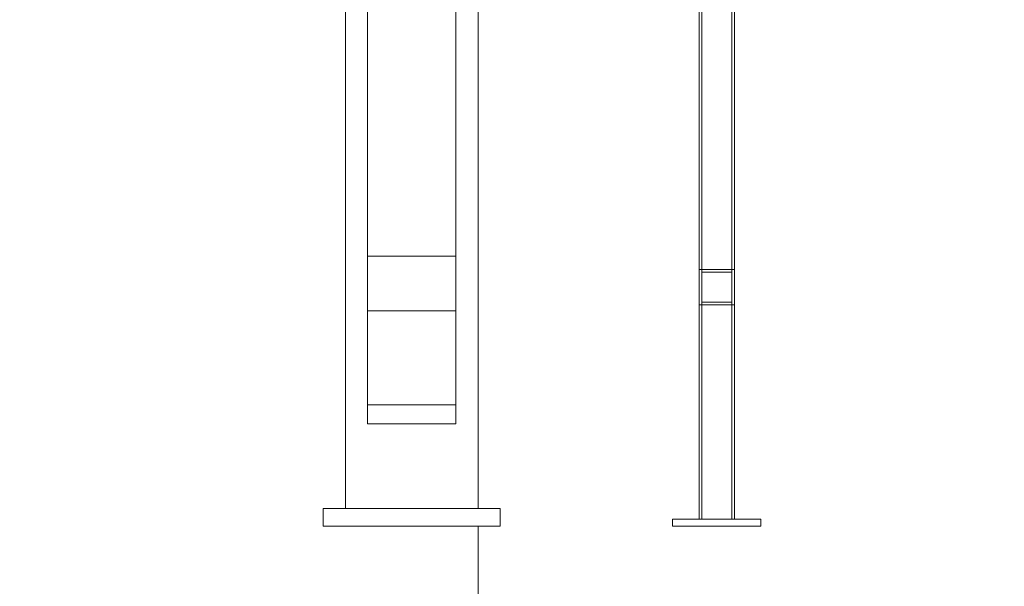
# Model space of a CAD drawing. Header units: millimetres. Extents: x -2233 to 65662, y -50530 to 6847.
# Tile 628 of 656: x 25432 to 26545, y -68 to 572. Entities that reach past the tile are written whole.
import ezdxf

# ---------------------------------------------------------------- set-up
doc = ezdxf.new("R2010")
doc.units = ezdxf.units.MM
for name, color, linetype, lineweight in [('COTAS_O', 1, 'Continuous', 0), ('COTAS_P', 1, 'Continuous', 0), ('lateral_briquetadora', 7, 'Continuous', 0), ('lateral_C05', 7, 'Continuous', 0)]:
    doc.layers.add(name, color=color, linetype=linetype, lineweight=lineweight)
doc.dimstyles.new('R19_100', dxfattribs={"dimtxt": 250, "dimasz": 150, "dimexe": 150, "dimexo": 80, "dimgap": 100, "dimtad": 1, "dimtih": 1, "dimtoh": 1, "dimdsep": 46, "dimcen": 0.09, "dimadec": 0, "dimazin": 0, "dimtfac": 1, "dimtdec": 4, "dimtofl": 0, "dimtmove": 0, "dimatfit": 3, "dimfxl": 1, "dimtolj": 1, "dimtzin": 0, "dimarcsym": 0})

# ---------------------------------------------------------------- blocks, each defined once
blk = doc.blocks.new('DIM_R32_22')
at = {"layer": 'COTAS_O'}
for p, q in [((23750.1, 0), (23750.1, -900)), ((25950.1, 0), (25950.1, -900)), ((23750.1, -900), (23900.1, -855)), ((25950.1, -900), (25800.1, -855)), ((23750.1, -900), (25950.1, -900)), ((23750.1, -900), (23900.1, -945)), ((25950.1, -900), (25800.1, -945))]:
    blk.add_line(p, q, dxfattribs=at)
blk.add_text('2200 O', height=250, dxfattribs=at).set_placement((24850.1, -800))
blk = doc.blocks.new('DIM_R32_26')
at = {"layer": 'COTAS_P'}
for p, q in [((112.7, 0), (112.7, -2500)), ((65298.1, 0), (65298.1, -2500)), ((112.7, -2500), (262.7, -2455)), ((65298.1, -2500), (65148.1, -2455)), ((112.7, -2500), (65298.1, -2500)), ((112.7, -2500), (262.7, -2545)), ((65298.1, -2500), (65148.1, -2545))]:
    blk.add_line(p, q, dxfattribs=at)
blk.add_text('65185.39 P', height=250, dxfattribs=at).set_placement((32705.4, -2400))

msp = doc.modelspace()

# ---------------------------------------------------------------- linework, layer by layer
at = {"layer": 'lateral_briquetadora'}
for p, q in [((25950.067, 20), (25950.067, 1060)), ((25800.067, 20), (25800.067, 1050)), ((25825.067, 305.038), (25825.067, 1050)), ((25825.067, 1050), (25825.067, 243.475)), ((25925.067, 305.038), (25925.067, 1050)), ((25925.067, 1050), (25925.067, 243.475)), ((25950.067, 20), (25950.067, 1050)), ((25825.067, 137.184), (25825.067, 958.693)), ((25825.067, 958.693), (25825.067, 115.739)), ((25925.067, 137.184), (25925.067, 958.693)), ((25925.067, 958.693), (25925.067, 115.739)), ((25825.067, 137.184), (25825.067, 305.038)), ((25825.067, 305.038), (25925.067, 305.038)), ((25925.067, 137.184), (25925.067, 305.038)), ((25825.067, 115.739), (25825.067, 243.475)), ((25825.067, 243.475), (25925.067, 243.475)), ((25925.067, 115.739), (25925.067, 243.475)), ((25825.067, 137.184), (25925.067, 137.184)), ((25825.067, 115.739), (25925.067, 115.739)), ((25775.067, 0), (25775.067, 20)), ((25775.067, 20), (25975.067, 20)), ((25800.067, 20), (25950.067, 20)), ((25975.067, 0), (25975.067, 20)), ((25775.067, 0), (25975.067, 0))]:
    msp.add_line(p, q, dxfattribs=at)
at = {"layer": 'lateral_C05'}
for p, q in [((26200.067, 8), (26200.067, 1200)), ((26203.067, 1200), (26203.067, 8)), ((26237.067, 1200), (26237.067, 8)), ((26240.067, 8), (26240.067, 1200)), ((26200.067, 250), (26200.067, 290)), ((26200.067, 290), (26240.067, 290)), ((26240.067, 250), (26240.067, 290)), ((26203.067, 287), (26203.067, 253)), ((26203.067, 287), (26237.067, 287)), ((26237.067, 287), (26237.067, 253)), ((26200.067, 250), (26240.067, 250)), ((26203.067, 253), (26237.067, 253)), ((26170.067, 0), (26170.067, 8)), ((26170.067, 8), (26270.067, 8)), ((26170.067, 0), (26270.067, 0)), ((26178.576, 8), (26178.6, 8)), ((26178.576, 0), (26178.6, 0)), ((26178.6, 8), (26178.64, 8)), ((26178.6, 0), (26178.64, 0)), ((26178.64, 8), (26178.696, 8)), ((26178.64, 0), (26178.696, 0)), ((26178.696, 8), (26178.768, 8)), ((26178.696, 0), (26178.768, 0)), ((26178.768, 8), (26178.856, 8)), ((26178.768, 0), (26178.856, 0)), ((26178.856, 8), (26178.959, 8)), ((26178.856, 0), (26178.959, 0)), ((26178.959, 8), (26179.078, 8)), ((26178.959, 0), (26179.078, 0)), ((26179.078, 8), (26179.211, 8)), ((26179.078, 0), (26179.211, 0)), ((26179.211, 8), (26179.359, 8)), ((26179.211, 0), (26179.359, 0)), ((26179.359, 8), (26179.521, 8)), ((26179.359, 0), (26179.521, 0)), ((26179.521, 8), (26179.697, 8)), ((26179.521, 0), (26179.697, 0)), ((26179.697, 8), (26179.886, 8)), ((26179.697, 0), (26179.886, 0)), ((26179.886, 8), (26180.088, 8)), ((26179.886, 0), (26180.088, 0)), ((26180.088, 8), (26180.303, 8)), ((26180.088, 0), (26180.303, 0)), ((26180.303, 8), (26180.529, 8)), ((26180.303, 0), (26180.529, 0)), ((26180.529, 8), (26180.767, 8)), ((26180.529, 0), (26180.767, 0)), ((26180.767, 8), (26181.015, 8)), ((26180.767, 0), (26181.015, 0)), ((26181.015, 8), (26181.273, 8)), ((26181.015, 0), (26181.273, 0)), ((26181.273, 8), (26181.541, 8)), ((26181.273, 0), (26181.541, 0)), ((26181.541, 8), (26181.817, 8)), ((26181.541, 0), (26181.817, 0)), ((26181.817, 8), (26182.102, 8)), ((26181.817, 0), (26182.102, 0)), ((26182.102, 8), (26182.394, 8)), ((26182.102, 0), (26182.394, 0)), ((26182.394, 8), (26182.693, 8)), ((26182.394, 0), (26182.693, 0)), ((26182.693, 8), (26182.997, 8)), ((26182.693, 0), (26182.997, 0)), ((26182.997, 8), (26183.307, 8)), ((26182.997, 0), (26183.307, 0)), ((26183.307, 8), (26183.621, 8)), ((26183.307, 0), (26183.621, 0)), ((26183.621, 8), (26183.939, 8)), ((26183.621, 0), (26183.939, 0)), ((26183.939, 8), (26184.259, 8)), ((26183.939, 0), (26184.259, 0)), ((26184.259, 8), (26184.582, 8)), ((26184.259, 0), (26184.582, 0)), ((26184.582, 8), (26184.905, 8)), ((26184.582, 0), (26184.905, 0)), ((26184.905, 8), (26185.23, 8)), ((26184.905, 0), (26185.23, 0)), ((26185.23, 8), (26185.553, 8)), ((26185.23, 0), (26185.553, 0)), ((26185.553, 8), (26185.876, 8)), ((26185.553, 0), (26185.876, 0)), ((26185.876, 8), (26186.196, 8)), ((26185.876, 0), (26186.196, 0)), ((26186.196, 8), (26186.514, 8)), ((26186.196, 0), (26186.514, 0)), ((26186.514, 8), (26186.828, 8)), ((26186.514, 0), (26186.828, 0)), ((26186.828, 8), (26187.138, 8)), ((26186.828, 0), (26187.138, 0)), ((26187.138, 8), (26187.442, 8)), ((26187.138, 0), (26187.442, 0)), ((26187.442, 8), (26187.741, 8)), ((26187.442, 0), (26187.741, 0)), ((26187.741, 8), (26188.033, 8)), ((26187.741, 0), (26188.033, 0)), ((26188.033, 8), (26188.317, 8)), ((26188.033, 0), (26188.317, 0)), ((26188.317, 8), (26188.594, 8)), ((26188.317, 0), (26188.594, 0)), ((26188.594, 8), (26188.862, 8)), ((26188.594, 0), (26188.862, 0)), ((26188.862, 8), (26189.12, 8)), ((26188.862, 0), (26189.12, 0)), ((26189.12, 8), (26189.368, 8)), ((26189.12, 0), (26189.368, 0)), ((26189.368, 8), (26189.606, 8)), ((26189.368, 0), (26189.606, 0)), ((26189.606, 8), (26189.832, 8)), ((26189.606, 0), (26189.832, 0)), ((26189.832, 8), (26190.047, 8)), ((26189.832, 0), (26190.047, 0)), ((26190.047, 8), (26190.249, 8)), ((26190.047, 0), (26190.249, 0)), ((26190.249, 8), (26190.438, 8)), ((26190.249, 0), (26190.438, 0)), ((26190.438, 8), (26190.614, 8)), ((26190.438, 0), (26190.614, 0)), ((26190.614, 8), (26190.776, 8)), ((26190.614, 0), (26190.776, 0)), ((26190.776, 8), (26190.924, 8)), ((26190.776, 0), (26190.924, 0)), ((26190.924, 8), (26191.057, 8)), ((26190.924, 0), (26191.057, 0)), ((26191.057, 8), (26191.175, 8)), ((26191.057, 0), (26191.175, 0)), ((26191.279, 8), (26191.175, 8)), ((26191.279, 0), (26191.175, 0)), ((26191.366, 8), (26191.279, 8)), ((26191.366, 0), (26191.279, 0)), ((26191.439, 8), (26191.366, 8)), ((26191.439, 0), (26191.366, 0)), ((26191.495, 8), (26191.439, 8)), ((26191.495, 0), (26191.439, 0)), ((26191.535, 8), (26191.495, 8)), ((26191.535, 0), (26191.495, 0)), ((26191.559, 8), (26191.535, 8)), ((26191.559, 0), (26191.535, 0)), ((26200.067, 8), (26240.067, 8)), ((26237.067, 8), (26203.067, 8)), ((26248.576, 8), (26248.6, 8)), ((26248.576, 0), (26248.6, 0)), ((26248.6, 8), (26248.64, 8)), ((26248.6, 0), (26248.64, 0)), ((26248.64, 8), (26248.696, 8)), ((26248.64, 0), (26248.696, 0)), ((26248.696, 8), (26248.768, 8)), ((26248.696, 0), (26248.768, 0)), ((26248.768, 8), (26248.856, 8)), ((26248.768, 0), (26248.856, 0)), ((26248.856, 8), (26248.959, 8)), ((26248.856, 0), (26248.959, 0)), ((26248.959, 8), (26249.078, 8)), ((26248.959, 0), (26249.078, 0)), ((26249.078, 8), (26249.211, 8)), ((26249.078, 0), (26249.211, 0)), ((26249.211, 8), (26249.359, 8)), ((26249.211, 0), (26249.359, 0)), ((26249.359, 8), (26249.521, 8)), ((26249.359, 0), (26249.521, 0)), ((26249.521, 8), (26249.697, 8)), ((26249.521, 0), (26249.697, 0)), ((26249.697, 8), (26249.886, 8)), ((26249.697, 0), (26249.886, 0)), ((26249.886, 8), (26250.088, 8)), ((26249.886, 0), (26250.088, 0)), ((26250.088, 8), (26250.303, 8)), ((26250.088, 0), (26250.303, 0)), ((26250.303, 8), (26250.529, 8)), ((26250.303, 0), (26250.529, 0)), ((26250.529, 8), (26250.767, 8)), ((26250.529, 0), (26250.767, 0)), ((26250.767, 8), (26251.015, 8)), ((26250.767, 0), (26251.015, 0)), ((26251.015, 8), (26251.273, 8)), ((26251.015, 0), (26251.273, 0)), ((26251.273, 8), (26251.541, 8)), ((26251.273, 0), (26251.541, 0)), ((26251.541, 8), (26251.817, 8)), ((26251.541, 0), (26251.817, 0)), ((26251.817, 8), (26252.102, 8)), ((26251.817, 0), (26252.102, 0)), ((26252.102, 8), (26252.394, 8)), ((26252.102, 0), (26252.394, 0)), ((26252.394, 8), (26252.693, 8)), ((26252.394, 0), (26252.693, 0)), ((26252.693, 8), (26252.997, 8)), ((26252.693, 0), (26252.997, 0)), ((26252.997, 8), (26253.307, 8)), ((26252.997, 0), (26253.307, 0)), ((26253.307, 8), (26253.621, 8)), ((26253.307, 0), (26253.621, 0)), ((26253.621, 8), (26253.939, 8)), ((26253.621, 0), (26253.939, 0)), ((26253.939, 8), (26254.259, 8)), ((26253.939, 0), (26254.259, 0)), ((26254.259, 8), (26254.582, 8)), ((26254.259, 0), (26254.582, 0)), ((26254.582, 8), (26254.905, 8)), ((26254.582, 0), (26254.905, 0)), ((26254.905, 8), (26255.23, 8)), ((26254.905, 0), (26255.23, 0)), ((26255.23, 8), (26255.553, 8)), ((26255.23, 0), (26255.553, 0)), ((26255.553, 8), (26255.876, 8)), ((26255.553, 0), (26255.876, 0)), ((26255.876, 8), (26256.196, 8)), ((26255.876, 0), (26256.196, 0)), ((26256.196, 8), (26256.514, 8)), ((26256.196, 0), (26256.514, 0)), ((26256.514, 8), (26256.828, 8)), ((26256.514, 0), (26256.828, 0)), ((26256.828, 8), (26257.138, 8)), ((26256.828, 0), (26257.138, 0)), ((26257.138, 8), (26257.442, 8)), ((26257.138, 0), (26257.442, 0)), ((26257.442, 8), (26257.741, 8)), ((26257.442, 0), (26257.741, 0)), ((26257.741, 8), (26258.033, 8)), ((26257.741, 0), (26258.033, 0)), ((26258.033, 8), (26258.317, 8)), ((26258.033, 0), (26258.317, 0)), ((26258.317, 8), (26258.594, 8)), ((26258.317, 0), (26258.594, 0)), ((26258.594, 8), (26258.862, 8)), ((26258.594, 0), (26258.862, 0)), ((26258.862, 8), (26259.12, 8)), ((26258.862, 0), (26259.12, 0)), ((26259.12, 8), (26259.368, 8)), ((26259.12, 0), (26259.368, 0)), ((26259.368, 8), (26259.606, 8)), ((26259.368, 0), (26259.606, 0)), ((26259.606, 8), (26259.832, 8)), ((26259.606, 0), (26259.832, 0)), ((26259.832, 8), (26260.047, 8)), ((26259.832, 0), (26260.047, 0)), ((26260.047, 8), (26260.249, 8)), ((26260.047, 0), (26260.249, 0)), ((26260.249, 8), (26260.438, 8)), ((26260.249, 0), (26260.438, 0)), ((26260.438, 8), (26260.614, 8)), ((26260.438, 0), (26260.614, 0)), ((26260.614, 8), (26260.776, 8)), ((26260.614, 0), (26260.776, 0)), ((26260.776, 8), (26260.924, 8)), ((26260.776, 0), (26260.924, 0)), ((26260.924, 8), (26261.057, 8)), ((26260.924, 0), (26261.057, 0)), ((26261.057, 8), (26261.175, 8)), ((26261.057, 0), (26261.175, 0)), ((26261.279, 8), (26261.175, 8)), ((26261.279, 0), (26261.175, 0)), ((26261.366, 8), (26261.279, 8)), ((26261.366, 0), (26261.279, 0)), ((26261.439, 8), (26261.366, 8)), ((26261.439, 0), (26261.366, 0)), ((26261.495, 8), (26261.439, 8)), ((26261.495, 0), (26261.439, 0)), ((26261.535, 8), (26261.495, 8)), ((26261.535, 0), (26261.495, 0)), ((26261.559, 8), (26261.535, 8)), ((26261.559, 0), (26261.535, 0)), ((26270.067, 0), (26270.067, 8))]:
    msp.add_line(p, q, dxfattribs=at)

# ---------------------------------------------------------------- dimensions: what is measured, and where the dimension line sits
at = {"layer": 'COTAS_O'}
dim = msp.add_aligned_dim(p1=(23750.067, 0), p2=(25950.067, 0), distance=-900, text='<> O', dimstyle='R19_100', dxfattribs=at)
dim.commit()
dim.dimension.update_dxf_attribs({"geometry": 'DIM_R32_22', "text_midpoint": (24850.067, -900)})
at = {"layer": 'COTAS_P'}
dim = msp.add_aligned_dim(p1=(112.7, 0), p2=(65298.0949, 0), distance=-2500, text='<> P', dimstyle='R19_100', dxfattribs=at)
dim.commit()
dim.dimension.update_dxf_attribs({"geometry": 'DIM_R32_26', "text_midpoint": (32705.3975, -2500)})

doc.saveas('drawing.dxf')
